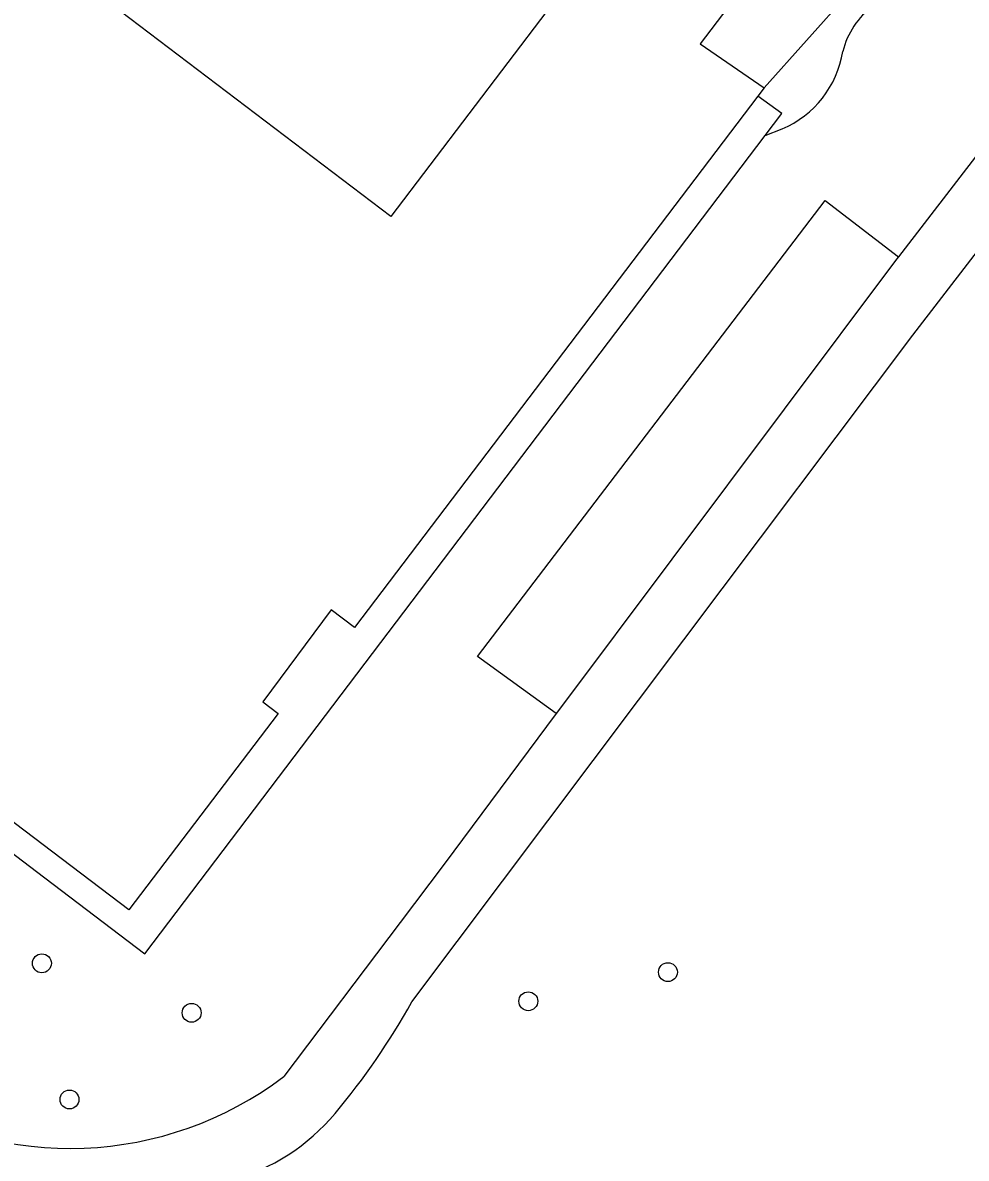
# Model space of a CAD drawing. Extents: x 160356 to 161355, y 381727 to 382845.
# Drawn here: x 161067.1 to 161115.9, y 382044.2 to 382102.9 of the extents above; entities that cross this region are included whole.
import ezdxf

# ---------------------------------------------------------------- set-up
doc = ezdxf.new("R2010")
doc.units = 0
for name, color, linetype in [('IMGEO_Boom', 7, 'Continuous'), ('IMGEO_Groenvoorziening', 7, 'Continuous'), ('IMGEO_Pand', 7, 'Continuous'), ('IMGEO_Voetpad_gesloten', 7, 'Continuous'), ('IMGEO_Voetpad_open', 7, 'Continuous')]:
    doc.layers.add(name, color=color, linetype=linetype)

msp = doc.modelspace()

# ---------------------------------------------------------------- linework, layer by layer
at = {"layer": 'IMGEO_Boom'}
for centre in [(161068.07, 382054.252), (161100.447, 382053.796), (161093.225, 382052.288), (161075.814, 382051.69), (161069.498, 382047.207)]:
    msp.add_circle(centre, 0.489, dxfattribs=at)
at = {"layer": 'IMGEO_Groenvoorziening'}
for points in [[(161123.753, 382123.021), (161109.809, 382104.472), (161105.415, 382099.546)], [(161105.477, 382097.087), (161106.357, 382097.429)], [(161094.659, 382067.172), (161090.603, 382070.13), (161108.58, 382093.716), (161112.362, 382090.807)]]:
    msp.add_lwpolyline(points, dxfattribs=at)
for centre, radius, start, end in [((161113.671, 382100.37), 4.316, 127.40096, 165.75683), ((161104.308, 382102.256), 5.244, 292.99726, 350.95807)]:
    msp.add_arc(centre, radius, start, end, dxfattribs=at)
at = {"layer": 'IMGEO_Pand'}
for points in [[(161068.613, 382106.193), (161086.783, 382130.112), (161101.25, 382119.121), (161103.014, 382117.782), (161100.182, 382114.054), (161099.051, 382112.566), (161099.169, 382112.477), (161097.073, 382109.718), (161098.225, 382108.843), (161086.114, 382092.899), (161068.613, 382106.193)], [(161120.322, 382125.376), (161107.923, 382108.923), (161107.829, 382108.978), (161106.312, 382106.983), (161106.124, 382107.119), (161102.118, 382101.837), (161105.415, 382099.546)], [(161105.415, 382099.546), (161105.093, 382099.121)], [(161105.093, 382099.121), (161084.233, 382071.629), (161083.038, 382072.536), (161079.498, 382067.78), (161080.287, 382067.182), (161072.574, 382057.012), (161045.462, 382077.576), (161045.317, 382077.686)]]:
    msp.add_lwpolyline(points, dxfattribs=at)
at = {"layer": 'IMGEO_Voetpad_gesloten'}
for points in [[(161122.357, 382103.779), (161112.362, 382090.807)], [(161087.207, 382052.266), (161101.274, 382070.989), (161113.112, 382086.749), (161123.604, 382100.403), (161124.398, 382101.354)], [(161112.362, 382090.807), (161112.271, 382090.689), (161094.832, 382067.406), (161094.659, 382067.172)], [(161094.659, 382067.172), (161088.883, 382059.382), (161086.607, 382056.37), (161080.578, 382048.392)]]:
    msp.add_lwpolyline(points, dxfattribs=at)
for centre, radius, start, end in [((161054.854, 382070.225), 37.003, 320.09093, 330.96525), ((161069.524, 382062.965), 18.291, 237.40506, 307.1801), ((161074.936, 382053.479), 10.856, 285.59517, 319.88819), ((161072.222, 382070.291), 28.815, 238.76593, 264.08298)]:
    msp.add_arc(centre, radius, start, end, dxfattribs=at)
at = {"layer": 'IMGEO_Voetpad_open'}
for points in [[(161105.477, 382097.087), (161106.344, 382098.232), (161105.093, 382099.121)], [(161044.574, 382076.689), (161068.221, 382058.68), (161073.395, 382054.739), (161105.477, 382097.087)]]:
    msp.add_lwpolyline(points, dxfattribs=at)

doc.saveas('drawing.dxf')
